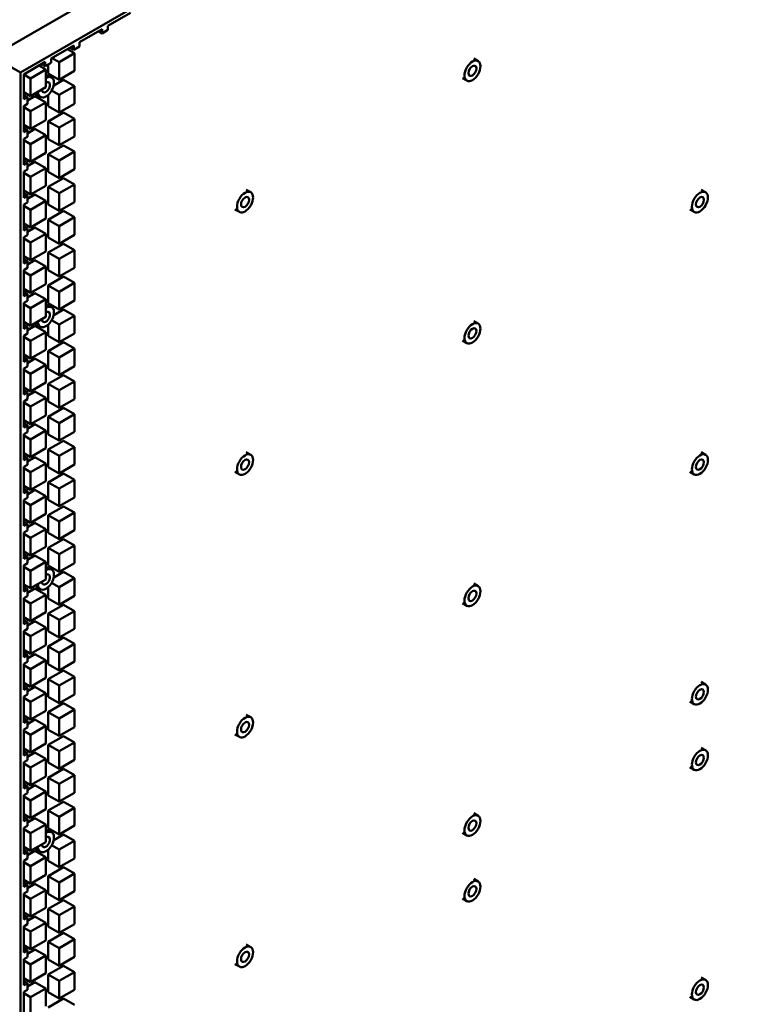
# Model space of a CAD drawing. Header units: millimetres. Extents: x 0 to 6049, y -120 to 1682.
# Tile 395 of 656: x 2078 to 2148, y 685 to 780. Entities that reach past the tile are written whole.
import ezdxf

# ---------------------------------------------------------------- set-up
doc = ezdxf.new("R2010")
doc.units = ezdxf.units.MM
doc.header["$LTSCALE"] = 2
doc.layers.add('Sichtbar (ISO)', color=7, linetype='Continuous', lineweight=50)

msp = doc.modelspace()

# ---------------------------------------------------------------- linework, layer by layer
at = {"layer": 'Sichtbar (ISO)'}
for p, q in [((2074.952, 776.679), (2250.367, 877.954)), ((2254.318, 877.083), (2077.682, 775.103)), ((2086.185, 779.645), (2088.381, 780.913)), ((2083.423, 778.05), (2085.619, 779.318)), ((2085.266, 779.114), (2085.619, 778.91)), ((2085.619, 778.91), (2085.619, 779.318)), ((2086.185, 779.237), (2085.619, 778.91)), ((2086.185, 779.645), (2086.185, 779.237)), ((2083.423, 778.05), (2083.423, 777.642)), ((2080.661, 776.456), (2082.857, 777.724)), ((2082.243, 777.369), (2082.919, 776.978)), ((2082.504, 777.519), (2082.857, 777.315)), ((2082.857, 777.315), (2082.857, 777.724)), ((2083.423, 777.642), (2082.857, 777.315)), ((2074.952, 776.679), (2077.682, 775.103)), ((2078, 774.919), (2080.095, 776.129)), ((2080.095, 775.721), (2080.095, 776.129)), ((2080.661, 776.456), (2080.661, 776.047)), ((2080.758, 776.511), (2081.434, 776.121)), ((2081.434, 776.121), (2082.919, 776.978)), ((2081.434, 774.406), (2081.434, 776.121)), ((2082.919, 776.978), (2082.919, 775.264)), ((2121.719, 776.462), (2122.143, 776.217)), ((2078.672, 774.526), (2080.157, 775.384)), ((2079.481, 775.774), (2080.157, 775.384)), ((2079.742, 775.925), (2080.095, 775.721)), ((2080.661, 776.047), (2080.095, 775.721)), ((2080.157, 775.384), (2080.157, 773.669)), ((2080.373, 775.019), (2080.373, 775.881)), ((2082.919, 775.264), (2081.434, 774.406)), ((2077.682, 775.103), (2077.682, 571.142)), ((2078, 772.5), (2078, 774.919)), ((2078, 774.914), (2078.672, 774.526)), ((2078.672, 772.812), (2078.672, 774.526)), ((2080.29, 774.868), (2080.714, 774.623)), ((2080.373, 775.019), (2081.434, 774.406)), ((2080.912, 773.855), (2081.858, 774.401)), ((2081.858, 774.401), (2082.919, 773.789)), ((2120.619, 774.557), (2121.043, 774.312)), ((2080.157, 773.669), (2078.672, 772.812)), ((2080.712, 773.349), (2081.434, 772.932)), ((2081.434, 772.932), (2082.919, 773.789)), ((2082.919, 773.789), (2082.919, 772.074)), ((2078, 773.2), (2078.672, 772.812)), ((2078, 772.908), (2078.354, 772.704)), ((2078, 772.5), (2078.354, 772.704)), ((2078.354, 772.378), (2079.096, 772.807)), ((2078.354, 772.704), (2078.354, 772.051)), ((2079.096, 772.807), (2080.157, 772.194)), ((2079.19, 772.962), (2079.614, 772.717)), ((2080.373, 771.829), (2080.373, 772.926)), ((2081.434, 771.217), (2081.434, 772.932)), ((2078.354, 772.051), (2078, 771.847)), ((2078, 769.311), (2078, 771.847)), ((2078, 771.725), (2078.672, 771.337)), ((2078.672, 771.337), (2080.157, 772.194)), ((2078.672, 769.622), (2078.672, 771.337)), ((2080.157, 772.194), (2080.157, 770.48)), ((2080.373, 771.829), (2081.434, 771.217)), ((2082.919, 772.074), (2081.434, 771.217)), ((2080.157, 770.48), (2078.672, 769.622)), ((2080.373, 770.355), (2081.858, 771.212)), ((2080.373, 768.64), (2080.373, 770.355)), ((2080.373, 770.355), (2081.434, 769.742)), ((2081.434, 769.742), (2082.919, 770.6)), ((2081.858, 771.212), (2082.919, 770.6)), ((2082.919, 770.6), (2082.919, 768.885)), ((2078, 770.01), (2078.672, 769.622)), ((2078, 769.719), (2078.354, 769.515)), ((2078, 769.311), (2078.354, 769.515)), ((2078.354, 769.189), (2079.096, 769.617)), ((2078.354, 769.515), (2078.354, 768.862)), ((2079.096, 769.617), (2080.157, 769.005)), ((2081.434, 768.028), (2081.434, 769.742)), ((2078.354, 768.862), (2078, 768.658)), ((2078, 766.122), (2078, 768.658)), ((2078, 768.535), (2078.672, 768.148)), ((2078.672, 768.148), (2080.157, 769.005)), ((2080.157, 769.005), (2080.157, 767.29)), ((2080.373, 768.64), (2081.434, 768.028)), ((2082.919, 768.885), (2081.434, 768.028)), ((2078.672, 766.433), (2078.672, 768.148)), ((2080.373, 767.165), (2081.858, 768.022)), ((2081.858, 768.022), (2082.919, 767.41)), ((2078, 766.821), (2078.672, 766.433)), ((2078, 766.53), (2078.354, 766.326)), ((2080.157, 767.29), (2078.672, 766.433)), ((2080.373, 765.451), (2080.373, 767.165)), ((2080.373, 767.165), (2081.434, 766.553)), ((2081.434, 766.553), (2082.919, 767.41)), ((2081.434, 764.838), (2081.434, 766.553)), ((2082.919, 767.41), (2082.919, 765.695)), ((2078, 766.122), (2078.354, 766.326)), ((2078.354, 765.672), (2078, 765.468)), ((2078.354, 765.999), (2079.096, 766.428)), ((2078.354, 766.326), (2078.354, 765.672)), ((2078.672, 764.958), (2080.157, 765.815)), ((2079.096, 766.428), (2080.157, 765.815)), ((2080.157, 765.815), (2080.157, 764.101)), ((2082.919, 765.695), (2081.434, 764.838)), ((2078, 762.932), (2078, 765.468)), ((2078, 765.346), (2078.672, 764.958)), ((2078.672, 763.243), (2078.672, 764.958)), ((2080.373, 765.451), (2081.434, 764.838)), ((2080.373, 763.976), (2081.858, 764.833)), ((2081.858, 764.833), (2082.919, 764.221)), ((2080.157, 764.101), (2078.672, 763.243)), ((2080.373, 762.261), (2080.373, 763.976)), ((2080.373, 763.976), (2081.434, 763.363)), ((2081.434, 763.363), (2082.919, 764.221)), ((2082.919, 764.221), (2082.919, 762.506)), ((2099.623, 763.705), (2100.048, 763.46)), ((2143.815, 763.705), (2144.239, 763.46)), ((2078, 763.631), (2078.672, 763.243)), ((2078, 763.341), (2078.354, 763.136)), ((2078, 762.932), (2078.354, 763.136)), ((2078.354, 762.81), (2079.096, 763.238)), ((2078.354, 763.136), (2078.354, 762.483)), ((2079.096, 763.238), (2080.157, 762.626)), ((2081.434, 761.649), (2081.434, 763.363)), ((2078.354, 762.483), (2078, 762.279)), ((2078, 759.743), (2078, 762.279)), ((2078, 762.156), (2078.672, 761.769)), ((2078.672, 761.769), (2080.157, 762.626)), ((2078.672, 760.054), (2078.672, 761.769)), ((2080.157, 762.626), (2080.157, 760.911)), ((2080.373, 762.261), (2081.434, 761.649)), ((2082.919, 762.506), (2081.434, 761.649)), ((2098.523, 761.8), (2098.948, 761.555)), ((2142.715, 761.8), (2143.139, 761.555)), ((2080.157, 760.911), (2078.672, 760.054)), ((2080.373, 760.786), (2081.858, 761.644)), ((2080.373, 759.072), (2080.373, 760.786)), ((2080.373, 760.786), (2081.434, 760.174)), ((2081.434, 760.174), (2082.919, 761.031)), ((2081.858, 761.644), (2082.919, 761.031)), ((2082.919, 761.031), (2082.919, 759.317)), ((2078, 760.442), (2078.672, 760.054)), ((2078, 760.151), (2078.354, 759.947)), ((2078, 759.743), (2078.354, 759.947)), ((2078.354, 759.62), (2079.096, 760.049)), ((2078.354, 759.947), (2078.354, 759.294)), ((2079.096, 760.049), (2080.157, 759.437)), ((2081.434, 758.459), (2081.434, 760.174)), ((2078.354, 759.294), (2078, 759.09)), ((2078, 756.554), (2078, 759.09)), ((2078, 758.967), (2078.672, 758.579)), ((2078.672, 758.579), (2080.157, 759.437)), ((2080.157, 759.437), (2080.157, 757.722)), ((2080.373, 759.072), (2081.434, 758.459)), ((2082.919, 759.317), (2081.434, 758.459)), ((2078.672, 756.865), (2078.672, 758.579)), ((2080.373, 757.597), (2081.858, 758.454)), ((2081.858, 758.454), (2082.919, 757.842)), ((2078, 757.252), (2078.672, 756.865)), ((2078, 756.962), (2078.354, 756.758)), ((2080.157, 757.722), (2078.672, 756.865)), ((2080.373, 755.882), (2080.373, 757.597)), ((2080.373, 757.597), (2081.434, 756.984)), ((2081.434, 756.984), (2082.919, 757.842)), ((2081.434, 755.27), (2081.434, 756.984)), ((2082.919, 757.842), (2082.919, 756.127)), ((2078, 756.554), (2078.354, 756.758)), ((2078.354, 756.105), (2078, 755.901)), ((2078.354, 756.431), (2079.096, 756.859)), ((2078.354, 756.758), (2078.354, 756.105)), ((2078.672, 755.39), (2080.157, 756.247)), ((2079.096, 756.859), (2080.157, 756.247)), ((2080.157, 756.247), (2080.157, 754.532)), ((2082.919, 756.127), (2081.434, 755.27)), ((2078, 753.365), (2078, 755.901)), ((2078, 755.778), (2078.672, 755.39)), ((2078.672, 753.675), (2078.672, 755.39)), ((2080.373, 755.882), (2081.434, 755.27)), ((2080.373, 754.407), (2081.858, 755.265)), ((2081.858, 755.265), (2082.919, 754.652)), ((2080.157, 754.532), (2078.672, 753.675)), ((2080.373, 752.693), (2080.373, 754.407)), ((2080.373, 754.407), (2081.434, 753.795)), ((2081.434, 753.795), (2082.919, 754.652)), ((2082.919, 754.652), (2082.919, 752.938)), ((2078, 754.063), (2078.672, 753.675)), ((2078, 753.773), (2078.354, 753.569)), ((2078, 753.365), (2078.354, 753.569)), ((2078.354, 753.241), (2079.096, 753.67)), ((2078.354, 753.569), (2078.354, 752.916)), ((2079.096, 753.67), (2080.157, 753.058)), ((2081.434, 752.08), (2081.434, 753.795)), ((2078.354, 752.916), (2078, 752.711)), ((2078, 750.175), (2078, 752.711)), ((2078, 752.588), (2078.672, 752.2)), ((2078.672, 752.2), (2080.157, 753.058)), ((2078.672, 750.486), (2078.672, 752.2)), ((2080.157, 753.058), (2080.157, 751.343)), ((2080.29, 752.543), (2080.714, 752.298)), ((2080.373, 752.693), (2081.434, 752.08)), ((2082.919, 752.938), (2081.434, 752.08)), ((2080.157, 751.343), (2078.672, 750.486)), ((2080.911, 751.529), (2081.858, 752.075)), ((2081.434, 750.606), (2082.919, 751.463)), ((2081.858, 752.075), (2082.919, 751.463)), ((2082.919, 751.463), (2082.919, 749.748)), ((2078, 750.873), (2078.672, 750.486)), ((2078, 750.584), (2078.354, 750.38)), ((2078, 750.175), (2078.354, 750.38)), ((2078.354, 750.052), (2079.096, 750.481)), ((2078.354, 750.38), (2078.354, 749.726)), ((2079.096, 750.481), (2080.157, 749.868)), ((2079.19, 750.638), (2079.614, 750.393)), ((2080.373, 749.503), (2080.373, 750.601)), ((2080.711, 751.023), (2081.434, 750.606)), ((2081.434, 748.891), (2081.434, 750.606)), ((2121.719, 750.948), (2122.143, 750.703)), ((2078.354, 749.726), (2078, 749.522)), ((2078, 746.986), (2078, 749.522)), ((2078, 749.399), (2078.672, 749.011)), ((2078.672, 749.011), (2080.157, 749.868)), ((2080.157, 749.868), (2080.157, 748.154)), ((2080.373, 749.503), (2081.434, 748.891)), ((2082.919, 749.748), (2081.434, 748.891)), ((2078.672, 747.296), (2078.672, 749.011)), ((2080.373, 748.029), (2081.858, 748.886)), ((2081.858, 748.886), (2082.919, 748.273)), ((2120.619, 749.043), (2121.043, 748.798)), ((2078, 747.684), (2078.672, 747.296)), ((2078, 747.394), (2078.354, 747.19)), ((2080.157, 748.154), (2078.672, 747.296)), ((2080.373, 746.314), (2080.373, 748.029)), ((2080.373, 748.029), (2081.434, 747.416)), ((2081.434, 747.416), (2082.919, 748.273)), ((2081.434, 745.701), (2081.434, 747.416)), ((2082.919, 748.273), (2082.919, 746.559)), ((2078, 746.986), (2078.354, 747.19)), ((2078.354, 746.537), (2078, 746.333)), ((2078.354, 746.862), (2079.096, 747.291)), ((2078.354, 747.19), (2078.354, 746.537)), ((2078.672, 745.821), (2080.157, 746.679)), ((2079.096, 747.291), (2080.157, 746.679)), ((2080.157, 746.679), (2080.157, 744.964)), ((2082.919, 746.559), (2081.434, 745.701)), ((2078, 743.797), (2078, 746.333)), ((2078, 746.209), (2078.672, 745.821)), ((2078.672, 744.107), (2078.672, 745.821)), ((2080.373, 746.314), (2081.434, 745.701)), ((2080.373, 744.839), (2081.858, 745.696)), ((2081.858, 745.696), (2082.919, 745.084)), ((2080.157, 744.964), (2078.672, 744.107)), ((2080.373, 743.124), (2080.373, 744.839)), ((2080.373, 744.839), (2081.434, 744.227)), ((2081.434, 744.227), (2082.919, 745.084)), ((2082.919, 745.084), (2082.919, 743.369)), ((2078, 744.495), (2078.672, 744.107)), ((2078, 744.205), (2078.354, 744.001)), ((2078, 743.797), (2078.354, 744.001)), ((2078.354, 743.673), (2079.096, 744.102)), ((2078.354, 744.001), (2078.354, 743.348)), ((2079.096, 744.102), (2080.157, 743.489)), ((2081.434, 742.512), (2081.434, 744.227)), ((2078.354, 743.348), (2078, 743.144)), ((2078, 740.608), (2078, 743.144)), ((2078, 743.02), (2078.672, 742.632)), ((2078.672, 742.632), (2080.157, 743.489)), ((2078.672, 740.917), (2078.672, 742.632)), ((2080.157, 743.489), (2080.157, 741.775)), ((2080.373, 743.124), (2081.434, 742.512)), ((2082.919, 743.369), (2081.434, 742.512)), ((2080.157, 741.775), (2078.672, 740.917)), ((2080.373, 741.65), (2081.858, 742.507)), ((2080.373, 739.935), (2080.373, 741.65)), ((2080.373, 741.65), (2081.434, 741.037)), ((2081.434, 741.037), (2082.919, 741.895)), ((2081.858, 742.507), (2082.919, 741.895)), ((2082.919, 741.895), (2082.919, 740.18)), ((2078, 741.305), (2078.672, 740.917)), ((2078, 741.016), (2078.354, 740.812)), ((2078, 740.608), (2078.354, 740.812)), ((2078.354, 740.484), (2079.096, 740.912)), ((2078.354, 740.812), (2078.354, 740.159)), ((2079.096, 740.912), (2080.157, 740.3)), ((2081.434, 739.323), (2081.434, 741.037)), ((2078.354, 740.159), (2078, 739.954)), ((2078, 737.418), (2078, 739.954)), ((2078, 739.83), (2078.672, 739.443)), ((2078.672, 739.443), (2080.157, 740.3)), ((2080.157, 740.3), (2080.157, 738.585)), ((2080.373, 739.935), (2081.434, 739.323)), ((2082.919, 740.18), (2081.434, 739.323)), ((2078.672, 737.728), (2078.672, 739.443)), ((2080.373, 738.46), (2081.858, 739.318)), ((2081.858, 739.318), (2082.919, 738.705)), ((2078, 738.116), (2078.672, 737.728)), ((2078, 737.827), (2078.354, 737.623)), ((2080.157, 738.585), (2078.672, 737.728)), ((2080.373, 736.746), (2080.373, 738.46)), ((2080.373, 738.46), (2081.434, 737.848)), ((2081.434, 737.848), (2082.919, 738.705)), ((2081.434, 736.133), (2081.434, 737.848)), ((2082.919, 738.705), (2082.919, 736.99)), ((2099.623, 738.191), (2100.048, 737.946)), ((2143.815, 738.191), (2144.239, 737.946)), ((2078, 737.418), (2078.354, 737.623)), ((2078.354, 736.969), (2078, 736.765)), ((2078.354, 737.294), (2079.096, 737.723)), ((2078.354, 737.623), (2078.354, 736.969)), ((2078.672, 736.253), (2080.157, 737.11)), ((2079.096, 737.723), (2080.157, 737.11)), ((2080.157, 737.11), (2080.157, 735.396)), ((2082.919, 736.99), (2081.434, 736.133)), ((2078, 734.229), (2078, 736.765)), ((2078, 736.641), (2078.672, 736.253)), ((2078.672, 734.538), (2078.672, 736.253)), ((2080.373, 736.746), (2081.434, 736.133)), ((2080.373, 735.271), (2081.858, 736.128)), ((2081.858, 736.128), (2082.919, 735.516)), ((2098.523, 736.286), (2098.948, 736.041)), ((2142.715, 736.286), (2143.139, 736.041)), ((2080.157, 735.396), (2078.672, 734.538)), ((2080.373, 733.556), (2080.373, 735.271)), ((2080.373, 735.271), (2081.434, 734.658)), ((2081.434, 734.658), (2082.919, 735.516)), ((2082.919, 735.516), (2082.919, 733.801)), ((2078, 734.926), (2078.672, 734.538)), ((2078, 734.637), (2078.354, 734.433)), ((2078, 734.229), (2078.354, 734.433)), ((2078.354, 734.105), (2079.096, 734.533)), ((2078.354, 734.433), (2078.354, 733.78)), ((2079.096, 734.533), (2080.157, 733.921)), ((2081.434, 732.944), (2081.434, 734.658)), ((2078.354, 733.78), (2078, 733.576)), ((2078, 731.04), (2078, 733.576)), ((2078, 733.451), (2078.672, 733.064)), ((2078.672, 733.064), (2080.157, 733.921)), ((2078.672, 731.349), (2078.672, 733.064)), ((2080.157, 733.921), (2080.157, 732.206)), ((2080.373, 733.556), (2081.434, 732.944)), ((2082.919, 733.801), (2081.434, 732.944)), ((2080.157, 732.206), (2078.672, 731.349)), ((2080.373, 732.081), (2081.858, 732.939)), ((2080.373, 730.367), (2080.373, 732.081)), ((2080.373, 732.081), (2081.434, 731.469)), ((2081.434, 731.469), (2082.919, 732.326)), ((2081.858, 732.939), (2082.919, 732.326)), ((2082.919, 732.326), (2082.919, 730.612)), ((2078, 731.737), (2078.672, 731.349)), ((2078, 731.448), (2078.354, 731.244)), ((2078, 731.04), (2078.354, 731.244)), ((2078.354, 730.915), (2079.096, 731.344)), ((2078.354, 731.244), (2078.354, 730.591)), ((2079.096, 731.344), (2080.157, 730.732)), ((2081.434, 729.754), (2081.434, 731.469)), ((2078.354, 730.591), (2078, 730.387)), ((2078, 727.851), (2078, 730.387)), ((2078, 730.262), (2078.672, 729.874)), ((2078.672, 729.874), (2080.157, 730.732)), ((2080.157, 730.732), (2080.157, 729.017)), ((2080.373, 730.367), (2081.434, 729.754)), ((2082.919, 730.612), (2081.434, 729.754)), ((2078.672, 728.16), (2078.672, 729.874)), ((2080.373, 728.892), (2081.858, 729.749)), ((2081.858, 729.749), (2082.919, 729.137)), ((2078, 728.547), (2078.672, 728.16)), ((2078, 728.259), (2078.354, 728.055)), ((2080.157, 729.017), (2078.672, 728.16)), ((2080.373, 727.177), (2080.373, 728.892)), ((2080.373, 728.892), (2081.434, 728.28)), ((2081.434, 728.28), (2082.919, 729.137)), ((2081.434, 726.565), (2081.434, 728.28)), ((2082.919, 729.137), (2082.919, 727.422)), ((2078, 727.851), (2078.354, 728.055)), ((2078.354, 727.402), (2078, 727.198)), ((2078.354, 727.726), (2079.096, 728.154)), ((2078.354, 728.055), (2078.354, 727.402)), ((2078.672, 726.685), (2080.157, 727.542)), ((2079.096, 728.154), (2080.157, 727.542)), ((2080.157, 727.542), (2080.157, 725.827)), ((2082.919, 727.422), (2081.434, 726.565)), ((2078, 724.662), (2078, 727.198)), ((2078, 727.073), (2078.672, 726.685)), ((2078.672, 724.97), (2078.672, 726.685)), ((2080.29, 727.029), (2080.714, 726.784)), ((2080.373, 727.177), (2081.434, 726.565)), ((2080.911, 726.013), (2081.858, 726.56)), ((2081.858, 726.56), (2082.919, 725.947)), ((2080.157, 725.827), (2078.672, 724.97)), ((2080.71, 725.508), (2081.434, 725.09)), ((2081.434, 725.09), (2082.919, 725.947)), ((2082.919, 725.947), (2082.919, 724.233)), ((2121.719, 725.434), (2122.143, 725.19)), ((2078, 725.358), (2078.672, 724.97)), ((2078, 725.07), (2078.354, 724.866)), ((2078, 724.662), (2078.354, 724.866)), ((2078.354, 724.536), (2079.096, 724.965)), ((2078.354, 724.866), (2078.354, 724.212)), ((2079.096, 724.965), (2080.157, 724.353)), ((2079.19, 725.124), (2079.614, 724.879)), ((2080.373, 723.988), (2080.373, 725.088)), ((2081.434, 723.375), (2081.434, 725.09)), ((2078.354, 724.212), (2078, 724.008)), ((2078, 721.472), (2078, 724.008)), ((2078, 723.883), (2078.672, 723.495)), ((2078.672, 723.495), (2080.157, 724.353)), ((2078.672, 721.781), (2078.672, 723.495)), ((2080.157, 724.353), (2080.157, 722.638)), ((2080.373, 723.988), (2081.434, 723.375)), ((2082.919, 724.233), (2081.434, 723.375)), ((2120.619, 723.529), (2121.043, 723.284)), ((2080.157, 722.638), (2078.672, 721.781)), ((2080.373, 722.513), (2081.858, 723.37)), ((2080.373, 720.798), (2080.373, 722.513)), ((2080.373, 722.513), (2081.434, 721.901)), ((2081.434, 721.901), (2082.919, 722.758)), ((2081.858, 723.37), (2082.919, 722.758)), ((2082.919, 722.758), (2082.919, 721.043)), ((2078, 722.169), (2078.672, 721.781)), ((2078, 721.881), (2078.354, 721.676)), ((2078, 721.472), (2078.354, 721.676)), ((2078.354, 721.347), (2079.096, 721.776)), ((2078.354, 721.676), (2078.354, 721.023)), ((2079.096, 721.776), (2080.157, 721.163)), ((2081.434, 720.186), (2081.434, 721.901)), ((2078.354, 721.023), (2078, 720.819)), ((2078, 718.283), (2078, 720.819)), ((2078, 720.694), (2078.672, 720.306)), ((2078.672, 720.306), (2080.157, 721.163)), ((2080.157, 721.163), (2080.157, 719.449)), ((2080.373, 720.798), (2081.434, 720.186)), ((2082.919, 721.043), (2081.434, 720.186)), ((2078.672, 718.591), (2078.672, 720.306)), ((2080.373, 719.324), (2081.858, 720.181)), ((2081.858, 720.181), (2082.919, 719.569)), ((2078, 718.979), (2078.672, 718.591)), ((2078, 718.691), (2078.354, 718.487)), ((2080.157, 719.449), (2078.672, 718.591)), ((2080.373, 717.609), (2080.373, 719.324)), ((2080.373, 719.324), (2081.434, 718.711)), ((2081.434, 718.711), (2082.919, 719.569)), ((2081.434, 716.997), (2081.434, 718.711)), ((2082.919, 719.569), (2082.919, 717.854)), ((2078, 718.283), (2078.354, 718.487)), ((2078.354, 717.834), (2078, 717.63)), ((2078.354, 718.157), (2079.096, 718.586)), ((2078.354, 718.487), (2078.354, 717.834)), ((2078.672, 717.116), (2080.157, 717.974)), ((2079.096, 718.586), (2080.157, 717.974)), ((2080.157, 717.974), (2080.157, 716.259)), ((2082.919, 717.854), (2081.434, 716.997)), ((2078, 715.094), (2078, 717.63)), ((2078, 717.504), (2078.672, 717.116)), ((2078.672, 715.402), (2078.672, 717.116)), ((2080.373, 717.609), (2081.434, 716.997)), ((2080.373, 716.134), (2081.858, 716.991)), ((2081.858, 716.991), (2082.919, 716.379)), ((2080.157, 716.259), (2078.672, 715.402)), ((2080.373, 714.419), (2080.373, 716.134)), ((2080.373, 716.134), (2081.434, 715.522)), ((2081.434, 715.522), (2082.919, 716.379)), ((2082.919, 716.379), (2082.919, 714.664)), ((2143.815, 715.867), (2144.239, 715.622)), ((2078, 715.79), (2078.672, 715.402)), ((2078, 715.502), (2078.354, 715.298)), ((2078, 715.094), (2078.354, 715.298)), ((2078.354, 714.968), (2079.096, 715.397)), ((2078.354, 715.298), (2078.354, 714.645)), ((2079.096, 715.397), (2080.157, 714.784)), ((2081.434, 713.807), (2081.434, 715.522)), ((2078.354, 714.645), (2078, 714.441)), ((2078, 711.905), (2078, 714.441)), ((2078, 714.315), (2078.672, 713.927)), ((2078.672, 713.927), (2080.157, 714.784)), ((2078.672, 712.212), (2078.672, 713.927)), ((2080.157, 714.784), (2080.157, 713.07)), ((2080.373, 714.419), (2081.434, 713.807)), ((2082.919, 714.664), (2081.434, 713.807)), ((2142.715, 713.962), (2143.139, 713.717)), ((2080.157, 713.07), (2078.672, 712.212)), ((2080.373, 712.945), (2081.858, 713.802)), ((2080.373, 711.23), (2080.373, 712.945)), ((2080.373, 712.945), (2081.434, 712.332)), ((2081.434, 712.332), (2082.919, 713.19)), ((2081.858, 713.802), (2082.919, 713.19)), ((2082.919, 713.19), (2082.919, 711.475)), ((2078, 712.6), (2078.672, 712.212)), ((2078, 712.313), (2078.354, 712.109)), ((2078, 711.905), (2078.354, 712.109)), ((2078.354, 711.779), (2079.096, 712.207)), ((2078.354, 712.109), (2078.354, 711.455)), ((2079.096, 712.207), (2080.157, 711.595)), ((2081.434, 710.618), (2081.434, 712.332)), ((2099.623, 712.678), (2100.048, 712.433)), ((2078.354, 711.455), (2078, 711.251)), ((2078, 708.715), (2078, 711.251)), ((2078, 711.125), (2078.672, 710.738)), ((2078.672, 710.738), (2080.157, 711.595)), ((2080.157, 711.595), (2080.157, 709.88)), ((2080.373, 711.23), (2081.434, 710.618)), ((2082.919, 711.475), (2081.434, 710.618)), ((2078.672, 709.023), (2078.672, 710.738)), ((2080.373, 709.755), (2081.858, 710.613)), ((2081.858, 710.613), (2082.919, 710)), ((2098.523, 710.772), (2098.948, 710.527)), ((2078, 709.411), (2078.672, 709.023)), ((2078, 709.124), (2078.354, 708.919)), ((2080.157, 709.88), (2078.672, 709.023)), ((2080.373, 708.041), (2080.373, 709.755)), ((2080.373, 709.755), (2081.434, 709.143)), ((2081.434, 709.143), (2082.919, 710)), ((2081.434, 707.428), (2081.434, 709.143)), ((2082.919, 710), (2082.919, 708.286)), ((2143.815, 709.482), (2144.239, 709.237)), ((2078, 708.715), (2078.354, 708.919)), ((2078.354, 708.266), (2078, 708.062)), ((2078.354, 708.589), (2079.096, 709.018)), ((2078.354, 708.919), (2078.354, 708.266)), ((2078.672, 707.548), (2080.157, 708.405)), ((2079.096, 709.018), (2080.157, 708.405)), ((2080.157, 708.405), (2080.157, 706.691)), ((2082.919, 708.286), (2081.434, 707.428)), ((2078, 705.526), (2078, 708.062)), ((2078, 707.936), (2078.672, 707.548)), ((2078.672, 705.834), (2078.672, 707.548)), ((2080.373, 708.041), (2081.434, 707.428)), ((2080.373, 706.566), (2081.858, 707.423)), ((2081.858, 707.423), (2082.919, 706.811)), ((2142.715, 707.577), (2143.139, 707.332)), ((2080.157, 706.691), (2078.672, 705.834)), ((2080.373, 704.851), (2080.373, 706.566)), ((2080.373, 706.566), (2081.434, 705.953)), ((2081.434, 705.953), (2082.919, 706.811)), ((2082.919, 706.811), (2082.919, 705.096)), ((2078, 706.221), (2078.672, 705.834)), ((2078, 705.934), (2078.354, 705.73)), ((2078, 705.526), (2078.354, 705.73)), ((2078.354, 705.4), (2079.096, 705.828)), ((2078.354, 705.73), (2078.354, 705.077)), ((2079.096, 705.828), (2080.157, 705.216)), ((2081.434, 704.239), (2081.434, 705.953)), ((2078.354, 705.077), (2078, 704.873)), ((2078, 702.337), (2078, 704.873)), ((2078, 704.747), (2078.672, 704.359)), ((2078.672, 704.359), (2080.157, 705.216)), ((2078.672, 702.644), (2078.672, 704.359)), ((2080.157, 705.216), (2080.157, 703.501)), ((2080.373, 704.851), (2081.434, 704.239)), ((2082.919, 705.096), (2081.434, 704.239)), ((2080.157, 703.501), (2078.672, 702.644)), ((2080.373, 703.376), (2081.858, 704.234)), ((2080.373, 701.662), (2080.373, 703.376)), ((2080.373, 703.376), (2081.434, 702.764)), ((2081.434, 702.764), (2082.919, 703.621)), ((2081.858, 704.234), (2082.919, 703.621)), ((2082.919, 703.621), (2082.919, 701.907)), ((2078, 703.032), (2078.672, 702.644)), ((2078, 702.745), (2078.354, 702.541)), ((2078, 702.337), (2078.354, 702.541)), ((2078.354, 702.21), (2079.096, 702.639)), ((2078.354, 702.541), (2078.354, 701.888)), ((2079.096, 702.639), (2080.157, 702.027)), ((2081.434, 701.049), (2081.434, 702.764)), ((2121.719, 703.11), (2122.143, 702.865)), ((2078.354, 701.888), (2078, 701.684)), ((2078, 699.148), (2078, 701.684)), ((2078, 701.557), (2078.672, 701.169)), ((2078.672, 701.169), (2080.157, 702.027)), ((2080.157, 702.027), (2080.157, 700.312)), ((2080.29, 701.515), (2080.714, 701.27)), ((2080.373, 701.662), (2081.434, 701.049)), ((2082.919, 701.907), (2081.434, 701.049)), ((2078.672, 699.455), (2078.672, 701.169)), ((2080.911, 700.497), (2081.858, 701.044)), ((2081.858, 701.044), (2082.919, 700.432)), ((2120.619, 701.205), (2121.043, 700.96)), ((2078, 699.842), (2078.672, 699.455)), ((2078, 699.556), (2078.354, 699.352)), ((2080.157, 700.312), (2078.672, 699.455)), ((2079.19, 699.61), (2079.614, 699.365)), ((2080.373, 698.472), (2080.373, 699.574)), ((2080.71, 699.993), (2081.434, 699.575)), ((2081.434, 699.575), (2082.919, 700.432)), ((2081.434, 697.86), (2081.434, 699.575)), ((2082.919, 700.432), (2082.919, 698.717)), ((2078, 699.148), (2078.354, 699.352)), ((2078.354, 698.699), (2078, 698.494)), ((2078.354, 699.021), (2079.096, 699.45)), ((2078.354, 699.352), (2078.354, 698.699)), ((2078.672, 697.98), (2080.157, 698.837)), ((2079.096, 699.45), (2080.157, 698.837)), ((2080.157, 698.837), (2080.157, 697.123)), ((2082.919, 698.717), (2081.434, 697.86)), ((2078, 695.958), (2078, 698.494)), ((2078, 698.368), (2078.672, 697.98)), ((2078.672, 696.265), (2078.672, 697.98)), ((2080.373, 698.472), (2081.434, 697.86)), ((2080.373, 696.997), (2081.858, 697.855)), ((2081.858, 697.855), (2082.919, 697.242)), ((2080.157, 697.123), (2078.672, 696.265)), ((2080.373, 695.283), (2080.373, 696.997)), ((2080.373, 696.997), (2081.434, 696.385)), ((2081.434, 696.385), (2082.919, 697.242)), ((2082.919, 697.242), (2082.919, 695.528)), ((2121.719, 696.725), (2122.143, 696.48)), ((2078, 696.653), (2078.672, 696.265)), ((2078, 696.367), (2078.354, 696.163)), ((2078, 695.958), (2078.354, 696.163)), ((2078.354, 695.831), (2079.096, 696.26)), ((2078.354, 696.163), (2078.354, 695.509)), ((2079.096, 696.26), (2080.157, 695.648)), ((2081.434, 694.67), (2081.434, 696.385)), ((2078.354, 695.509), (2078, 695.305)), ((2078, 692.769), (2078, 695.305)), ((2078, 695.178), (2078.672, 694.79)), ((2078.672, 694.79), (2080.157, 695.648)), ((2078.672, 693.076), (2078.672, 694.79)), ((2080.157, 695.648), (2080.157, 693.933)), ((2080.373, 695.283), (2081.434, 694.67)), ((2082.919, 695.528), (2081.434, 694.67)), ((2120.619, 694.82), (2121.043, 694.575)), ((2080.157, 693.933), (2078.672, 693.076)), ((2080.373, 693.808), (2081.858, 694.665)), ((2080.373, 692.093), (2080.373, 693.808)), ((2080.373, 693.808), (2081.434, 693.196)), ((2081.434, 693.196), (2082.919, 694.053)), ((2081.858, 694.665), (2082.919, 694.053)), ((2082.919, 694.053), (2082.919, 692.338)), ((2078, 693.464), (2078.672, 693.076)), ((2078, 693.177), (2078.354, 692.973)), ((2078, 692.769), (2078.354, 692.973)), ((2078.354, 692.642), (2079.096, 693.071)), ((2078.354, 692.973), (2078.354, 692.32)), ((2079.096, 693.071), (2080.157, 692.458)), ((2081.434, 691.481), (2081.434, 693.196)), ((2078.354, 692.32), (2078, 692.116)), ((2078, 689.58), (2078, 692.116)), ((2078, 691.989), (2078.672, 691.601)), ((2078.672, 691.601), (2080.157, 692.458)), ((2080.157, 692.458), (2080.157, 690.744)), ((2080.373, 692.093), (2081.434, 691.481)), ((2082.919, 692.338), (2081.434, 691.481)), ((2078.672, 689.886), (2078.672, 691.601)), ((2080.373, 690.619), (2081.858, 691.476)), ((2081.858, 691.476), (2082.919, 690.864)), ((2078, 690.274), (2078.672, 689.886)), ((2078, 689.988), (2078.354, 689.784)), ((2080.157, 690.744), (2078.672, 689.886)), ((2080.373, 688.904), (2080.373, 690.619)), ((2080.373, 690.619), (2081.434, 690.006)), ((2081.434, 690.006), (2082.919, 690.864)), ((2081.434, 688.292), (2081.434, 690.006)), ((2082.919, 690.864), (2082.919, 689.149)), ((2099.623, 690.353), (2100.048, 690.108)), ((2078, 689.58), (2078.354, 689.784)), ((2078.354, 689.131), (2078, 688.927)), ((2078.354, 689.453), (2079.096, 689.881)), ((2078.354, 689.784), (2078.354, 689.131)), ((2078.672, 688.412), (2080.157, 689.269)), ((2079.096, 689.881), (2080.157, 689.269)), ((2080.157, 689.269), (2080.157, 687.554)), ((2082.919, 689.149), (2081.434, 688.292)), ((2078, 686.391), (2078, 688.927)), ((2078, 688.799), (2078.672, 688.412)), ((2078.672, 686.697), (2078.672, 688.412)), ((2080.373, 688.904), (2081.434, 688.292)), ((2080.373, 687.429), (2081.858, 688.286)), ((2081.858, 688.286), (2082.919, 687.674)), ((2098.523, 688.448), (2098.948, 688.203)), ((2080.157, 687.554), (2078.672, 686.697)), ((2080.373, 685.715), (2080.373, 687.429)), ((2080.373, 687.429), (2081.434, 686.817)), ((2081.434, 686.817), (2082.919, 687.674)), ((2082.919, 687.674), (2082.919, 685.959)), ((2143.815, 687.157), (2144.239, 686.912)), ((2078, 687.085), (2078.672, 686.697)), ((2078, 686.799), (2078.354, 686.595)), ((2078, 686.391), (2078.354, 686.595)), ((2078.354, 686.263), (2079.096, 686.692)), ((2078.354, 686.595), (2078.354, 685.942)), ((2079.096, 686.692), (2080.157, 686.079)), ((2081.434, 685.102), (2081.434, 686.817)), ((2078.354, 685.942), (2078, 685.737)), ((2078, 683.201), (2078, 685.737)), ((2078, 685.61), (2078.672, 685.222)), ((2078.672, 685.222), (2080.157, 686.079)), ((2078.672, 683.507), (2078.672, 685.222)), ((2080.157, 686.079), (2080.157, 684.365)), ((2080.373, 685.715), (2081.434, 685.102)), ((2082.919, 685.959), (2081.434, 685.102)), ((2142.715, 685.252), (2143.139, 685.007)), ((2080.373, 684.24), (2081.858, 685.097)), ((2081.858, 685.097), (2082.919, 684.485))]:
    msp.add_line(p, q, dxfattribs=at)
for centre, major_axis in [((2121.593, 775.265), (-0.55, -0.953)), ((2121.593, 775.265), (-0.275, -0.476)), ((2099.498, 762.508), (-0.55, -0.953)), ((2099.498, 762.508), (-0.275, -0.476)), ((2143.689, 762.508), (-0.55, -0.953)), ((2143.689, 762.508), (-0.275, -0.476)), ((2121.593, 749.751), (-0.55, -0.953)), ((2121.593, 749.751), (-0.275, -0.476)), ((2099.498, 736.994), (-0.55, -0.953)), ((2143.689, 736.994), (-0.55, -0.953)), ((2099.498, 736.994), (-0.275, -0.476)), ((2143.689, 736.994), (-0.275, -0.476)), ((2121.593, 724.237), (-0.55, -0.953)), ((2121.593, 724.237), (-0.275, -0.476)), ((2143.689, 714.669), (-0.55, -0.953)), ((2143.689, 714.669), (-0.275, -0.476)), ((2099.498, 711.48), (-0.55, -0.953)), ((2099.498, 711.48), (-0.275, -0.476)), ((2143.689, 708.284), (-0.55, -0.953)), ((2143.689, 708.284), (-0.275, -0.476)), ((2121.593, 701.912), (-0.55, -0.953)), ((2121.593, 701.912), (-0.275, -0.476)), ((2121.593, 695.527), (-0.55, -0.953)), ((2121.593, 695.527), (-0.275, -0.476)), ((2099.498, 689.155), (-0.55, -0.953)), ((2099.498, 689.155), (-0.275, -0.476)), ((2143.689, 685.96), (-0.55, -0.953)), ((2143.689, 685.96), (-0.275, -0.476))]:
    msp.add_ellipse(centre, major_axis=major_axis, ratio=0.577351, dxfattribs=at)
for centre, major_axis, start_param, end_param in [((2080.164, 773.67), (0.55, 0.953), 2.352785, 7.077677), ((2080.164, 773.67), (-0.275, -0.476), 5.490968, 10.228363), ((2080.164, 751.345), (0.55, 0.953), 2.354376, 7.077677), ((2080.164, 751.345), (-0.275, -0.476), 5.49415, 10.228363), ((2080.164, 725.832), (0.55, 0.953), 2.356195, 7.077677), ((2080.164, 725.832), (-0.275, -0.476), 5.497788, 10.228363), ((2080.164, 700.318), (0.55, 0.953), 2.358012, 7.077677), ((2080.164, 700.318), (-0.275, -0.476), 5.501422, 10.228363)]:
    msp.add_ellipse(centre, major_axis=major_axis, ratio=0.577351, start_param=start_param, end_param=end_param, dxfattribs=at)

doc.saveas('drawing.dxf')
